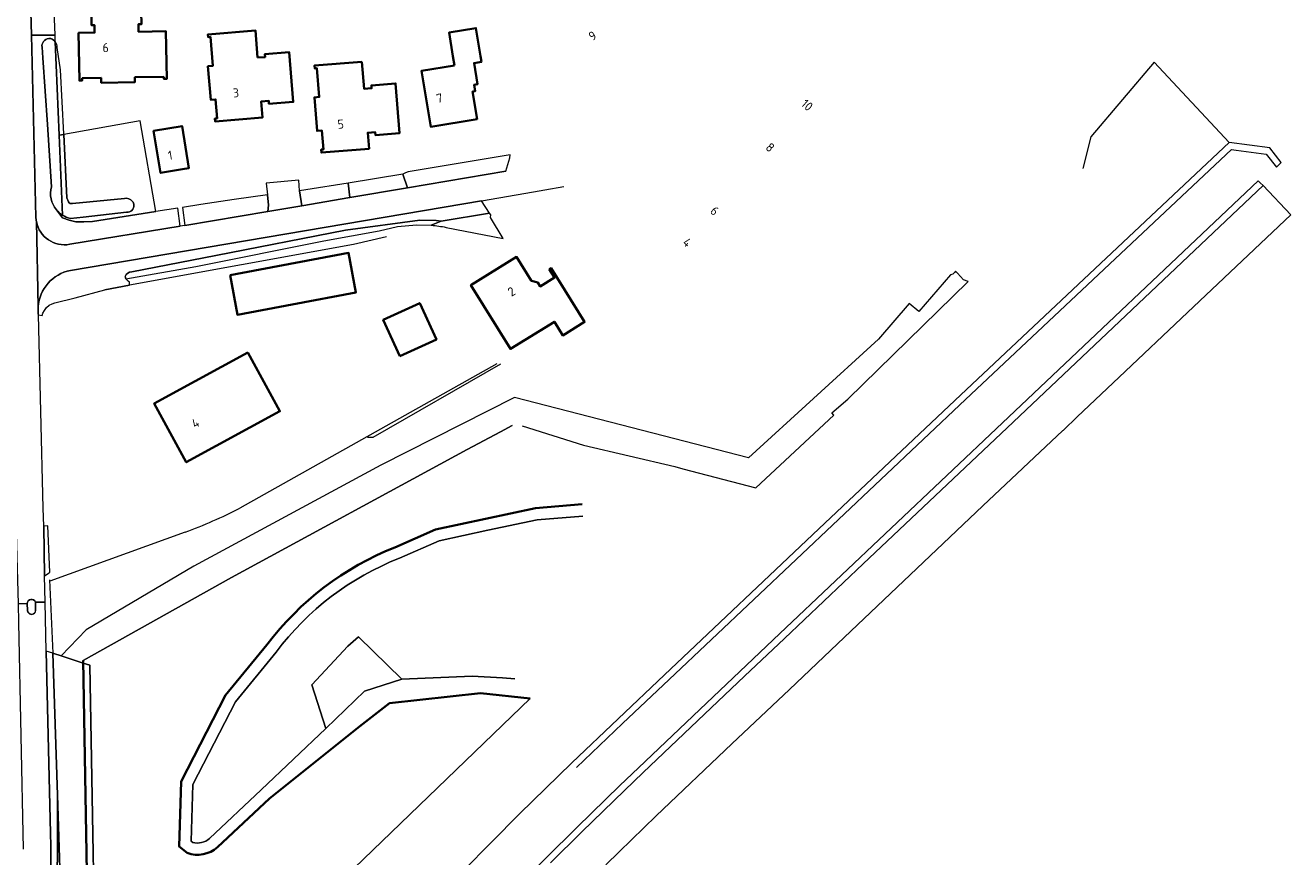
# Model space of a CAD drawing. Extents: x 150256 to 156914, y 461459 to 469481.
# Tile 698 of 731: x 155082 to 155271, y 467881 to 468005. Entities that reach past the tile are written whole.
import ezdxf
from ezdxf.enums import TextEntityAlignment as Align

# ---------------------------------------------------------------- set-up
doc = ezdxf.new("R2010")
doc.units = 0
doc.header["$LTSCALE"] = 0.75
for name, color, linetype, lineweight in [('B-RO-GK-BESCHOEIING-G', 251, 'GK-BESCHOEIING', 35), ('B-RO-GR-BEPLANTING_CULTUUR_HEESTERS-GV', 251, 'CONTINUOUS', 18), ('B-RO-GR-GROENVOORZIENING-GV', 251, 'CONTINUOUS', 18), ('B-RO-GR-HOUTOPSTAND_LOOF-GV', 251, 'CONTINUOUS', 13), ('B-RO-IE-TERREINAFSCHEIDING_KUNSTMATIG_HEKWERK-G', 251, 'IE-TERREINAFSCHEIDING-KUNSTMATIG', 18), ('B-RO-OG-BEBOUWING-GV', 6, 'CONTINUOUS', 35), ('B-RO-OG-BEBOUWING-T18', 1, 'CONTINUOUS', 18), ('B-RO-OG-TERREIN_CULTUURSCHEIDING-GV', 251, 'CONTINUOUS', 18), ('B-RO-OG-WATER_GREPPEL-GV', 251, 'CONTINUOUS', 18), ('B-RO-OG-WATER_SLOOT-GV', 251, 'CONTINUOUS', 18), ('B-RO-VH-VERHARDING_ASFALT-GV', 251, 'CONTINUOUS', 18), ('B-RO-VH-VERHARDING_BETONSTRAATSTEEN-GV', 251, 'CONTINUOUS', 18), ('B-RO-VH-VERHARDING_STRAATBAKSTEEN-GV', 251, 'CONTINUOUS', 18)]:
    doc.layers.add(name, color=color, linetype=linetype, lineweight=lineweight)
doc.styles.add('NLCS-ISO-M200-T18', font='NLCS-ISO.ttf', dxfattribs={"height": 360})
doc.linetypes.add('GK-BESCHOEIING', pattern='A,30,-5,[1,NLCS.SHX,S=1,R=0,X=0,Y=0],-5', length=40)
doc.linetypes.add('IE-TERREINAFSCHEIDING-KUNSTMATIG', pattern='A,4,[82,NLCS.SHX,S=0.75,R=90,X=0,Y=0],4,-2', length=10)

msp = doc.modelspace()

# ---------------------------------------------------------------- linework, layer by layer
at = {"layer": 'B-RO-GK-BESCHOEIING-G'}
for points in [[(155137.219, 467926.718), (155143.265, 467929.382), (155150.74, 467930.986), (155158.184, 467932.556), (155165.123, 467933.139)], [(155137.219, 467926.718), (155143.265, 467929.382), (155150.74, 467930.986), (155158.184, 467932.556), (155165.123, 467933.139)], [(155106.229, 467881.129), (155105.064, 467882.066), (155105.368, 467891.777), (155111.961, 467904.643), (155118.148, 467912.181)], [(155106.229, 467881.129), (155105.064, 467882.066), (155105.368, 467891.777), (155111.961, 467904.643), (155118.148, 467912.181)], [(155091.831, 467846.606), (155090.711, 467909.821)], [(155091.831, 467846.606), (155090.711, 467909.821)], [(155157.385, 467904.165), (155149.965, 467904.954), (155136.417, 467903.475), (155131.953, 467900.012), (155118.504, 467889.251), (155110.764, 467881.974)], [(155157.385, 467904.165), (155149.965, 467904.954), (155136.417, 467903.475), (155131.953, 467900.012), (155118.504, 467889.251), (155110.764, 467881.974)]]:
    msp.add_lwpolyline(points, dxfattribs=at)
for points in [[(155118.148, 467912.181, -0.1376455), (155137.219, 467926.718)], [(155118.148, 467912.181, -0.1376455), (155137.219, 467926.718)], [(155110.764, 467881.974, -0.2794192), (155106.229, 467881.129)], [(155110.764, 467881.974, -0.2794192), (155106.229, 467881.129)]]:
    msp.add_lwpolyline(points, format="xyb", dxfattribs=at)
at = {"layer": 'B-RO-GR-BEPLANTING_CULTUUR_HEESTERS-GV'}
msp.add_lwpolyline([(155130.271, 467981.043), (155123.93, 467980.06), (155123, 467979.94), (155123.336, 467977.687), (155130.525, 467978.936)], close=True, dxfattribs=at)
msp.add_lwpolyline([(155130.271, 467981.043), (155123.93, 467980.06), (155123, 467979.94), (155123.336, 467977.687), (155130.525, 467978.936)], close=True, dxfattribs=at)
for points in [[(155097.12, 467966.81), (155107.513, 467968.609), (155126.624, 467972.433), (155134.9, 467973.954), (155137.631, 467974.6), (155140.426, 467974.859), (155142.649, 467974.786), (155144.133, 467975.386), (155143.391, 467975.504), (155140.962, 467975.537), (155129.866, 467974.05), (155110.513, 467970.292), (155097.98, 467967.834)], [(155097.12, 467966.81), (155107.513, 467968.609), (155126.624, 467972.433), (155134.9, 467973.954), (155137.631, 467974.6), (155140.426, 467974.859), (155142.649, 467974.786), (155144.133, 467975.386), (155143.391, 467975.504), (155140.962, 467975.537), (155129.866, 467974.05), (155110.513, 467970.292), (155097.98, 467967.834)], [(155096.998, 467967.145), (155097.027, 467967.03), (155097.067, 467966.918), (155097.12, 467966.81)], [(155096.998, 467967.145), (155097.027, 467967.03), (155097.067, 467966.918), (155097.12, 467966.81)]]:
    msp.add_lwpolyline(points, dxfattribs=at)
msp.add_lwpolyline([(155097.98, 467967.834, 0.278222), (155096.998, 467967.145)], format="xyb", dxfattribs=at)
msp.add_lwpolyline([(155097.98, 467967.834, 0.278222), (155096.998, 467967.145)], format="xyb", dxfattribs=at)
at = {"layer": 'B-RO-GR-GROENVOORZIENING-GV'}
for points in [[(155151.338, 467976.606), (155144.133, 467975.386), (155142.649, 467974.786)], [(155151.338, 467976.606), (155144.133, 467975.386), (155142.649, 467974.786)], [(155144.851, 467974.468), (155153.383, 467972.822), (155151.459, 467975.924), (155151.523, 467976.32), (155151.338, 467976.606)], [(155144.851, 467974.468), (155153.383, 467972.822), (155151.459, 467975.924), (155151.523, 467976.32), (155151.338, 467976.606)]]:
    msp.add_lwpolyline(points, dxfattribs=at)
msp.add_lwpolyline([(155142.649, 467974.786, -0.0272052), (155144.851, 467974.468)], format="xyb", dxfattribs=at)
msp.add_lwpolyline([(155142.649, 467974.786, -0.0272052), (155144.851, 467974.468)], format="xyb", dxfattribs=at)
at = {"layer": 'B-RO-GR-HOUTOPSTAND_LOOF-GV'}
for points in [[(155165.269, 467931.395), (155158.439, 467930.822), (155151.104, 467929.275), (155143.807, 467927.709), (155137.894, 467925.103)], [(155165.269, 467931.395), (155158.439, 467930.822), (155151.104, 467929.275), (155143.807, 467927.709), (155137.894, 467925.103)], [(155109.584, 467883.267), (155117.3, 467890.52), (155126.912, 467899.668), (155124.834, 467906.185), (155130.208, 467911.958), (155131.785, 467913.351), (155138.278, 467907.027), (155148.72, 467907.518), (155153.25, 467907.258), (155155.092, 467907.101)], [(155109.584, 467883.267), (155117.3, 467890.52), (155126.912, 467899.668), (155124.834, 467906.185), (155130.208, 467911.958), (155131.785, 467913.351), (155138.278, 467907.027), (155148.72, 467907.518), (155153.25, 467907.258), (155155.092, 467907.101)], [(155119.524, 467911.099), (155113.433, 467903.678), (155107.105, 467891.33), (155106.841, 467882.882), (155107.079, 467882.69)], [(155119.524, 467911.099), (155113.433, 467903.678), (155107.105, 467891.33), (155106.841, 467882.882), (155107.079, 467882.69)]]:
    msp.add_lwpolyline(points, dxfattribs=at)
for points in [[(155137.894, 467925.103, 0.1380704), (155119.524, 467911.099)], [(155137.894, 467925.103, 0.1380704), (155119.524, 467911.099)], [(155107.079, 467882.69, 0.2526244), (155109.584, 467883.267)], [(155107.079, 467882.69, 0.2526244), (155109.584, 467883.267)]]:
    msp.add_lwpolyline(points, format="xyb", dxfattribs=at)
msp.add_lwpolyline([(155126.912, 467899.668), (155132.691, 467905.251), (155138.278, 467907.027), (155131.785, 467913.351), (155130.208, 467911.958), (155124.834, 467906.185)], close=True, dxfattribs=at)
msp.add_lwpolyline([(155126.912, 467899.668), (155132.691, 467905.251), (155138.278, 467907.027), (155131.785, 467913.351), (155130.208, 467911.958), (155124.834, 467906.185)], close=True, dxfattribs=at)
at = {"layer": 'B-RO-IE-TERREINAFSCHEIDING_KUNSTMATIG_HEKWERK-G'}
for points in [[(155135.98, 467973.04), (155131.07, 467971.92), (155097.653, 467965.858), (155093.99, 467965.16)], [(155135.98, 467973.04), (155131.07, 467971.92), (155097.653, 467965.858), (155093.99, 467965.16)], [(155089.53, 467963.95), (155093.99, 467965.16)], [(155089.53, 467963.95), (155093.99, 467965.16)], [(155152.41, 467954.11), (155114.11, 467932.55)], [(155152.41, 467954.11), (155114.11, 467932.55)], [(155133.14, 467943.15), (155133.98, 467943.17), (155153, 467954.1)], [(155133.14, 467943.15), (155133.98, 467943.17), (155153, 467954.1)], [(155105.95, 467928.99), (155085.75, 467921.65)], [(155105.95, 467928.99), (155085.75, 467921.65)], [(155085.736, 467921.867), (155086.23, 467910.928), (155090.827, 467909.425)], [(155085.736, 467921.867), (155086.23, 467910.928), (155090.827, 467909.425)]]:
    msp.add_lwpolyline(points, dxfattribs=at)
msp.add_lwpolyline([(155105.95, 467928.99, 0.0286725), (155114.11, 467932.55)], format="xyb", dxfattribs=at)
msp.add_lwpolyline([(155105.95, 467928.99, 0.0286725), (155114.11, 467932.55)], format="xyb", dxfattribs=at)
at = {"layer": 'B-RO-OG-BEBOUWING-GV'}
for points in [[(155102.772, 467996.947), (155102.779, 467996.618), (155103.207, 467996.626), (155103.065, 468003.729), (155098.998, 468003.649), (155098.975, 468004.761), (155099.413, 468004.771), (155099.348, 468008.39), (155091.908, 468008.26), (155091.973, 468004.649), (155092.413, 468004.658), (155092.436, 468003.526), (155090.04, 468003.481), (155090.183, 467996.375), (155090.606, 467996.385), (155090.6, 467996.724), (155093.417, 467996.766), (155093.428, 467996.048), (155098.463, 467996.142), (155098.449, 467996.861)], [(155102.772, 467996.947), (155102.779, 467996.618), (155103.207, 467996.626), (155103.065, 468003.729), (155098.998, 468003.649), (155098.975, 468004.761), (155099.413, 468004.771), (155099.348, 468008.39), (155091.908, 468008.26), (155091.973, 468004.649), (155092.413, 468004.658), (155092.436, 468003.526), (155090.04, 468003.481), (155090.183, 467996.375), (155090.606, 467996.385), (155090.6, 467996.724), (155093.417, 467996.766), (155093.428, 467996.048), (155098.463, 467996.142), (155098.449, 467996.861)], [(155146.1, 467998.62), (155141.17, 467997.8), (155142.562, 467989.466), (155149.486, 467990.623), (155148.8, 467994.729), (155149.21, 467994.796), (155149.056, 467995.744), (155149.53, 467995.821), (155149.02, 467998.97), (155150.13, 467999.15), (155149.992, 468000), (155149.31, 468004.19), (155145.33, 468003.55), (155145.884, 468000)], [(155146.1, 467998.62), (155141.17, 467997.8), (155142.562, 467989.466), (155149.486, 467990.623), (155148.8, 467994.729), (155149.21, 467994.796), (155149.056, 467995.744), (155149.53, 467995.821), (155149.02, 467998.97), (155150.13, 467999.15), (155149.992, 468000), (155149.31, 468004.19), (155145.33, 468003.55), (155145.884, 468000)], [(155116.756, 467999.787), (155116.419, 468003.849), (155109.338, 468003.265), (155109.372, 468002.847), (155109.702, 468002.875), (155110.056, 467998.567), (155109.342, 467998.51), (155109.754, 467993.495), (155110.471, 467993.554), (155110.701, 467990.72), (155110.372, 467990.693), (155110.407, 467990.268), (155117.492, 467990.863), (155117.291, 467993.252), (155118.406, 467993.346), (155118.443, 467992.898), (155122.057, 467993.196), (155121.445, 468000.614), (155117.838, 468000.317), (155117.874, 467999.879)], [(155116.756, 467999.787), (155116.419, 468003.849), (155109.338, 468003.265), (155109.372, 468002.847), (155109.702, 468002.875), (155110.056, 467998.567), (155109.342, 467998.51), (155109.754, 467993.495), (155110.471, 467993.554), (155110.701, 467990.72), (155110.372, 467990.693), (155110.407, 467990.268), (155117.492, 467990.863), (155117.291, 467993.252), (155118.406, 467993.346), (155118.443, 467992.898), (155122.057, 467993.196), (155121.445, 468000.614), (155117.838, 468000.317), (155117.874, 467999.879)], [(155132.315, 467999.182), (155125.224, 467998.614), (155125.262, 467998.19), (155125.59, 467998.219), (155125.935, 467993.921), (155125.218, 467993.864), (155125.624, 467988.848), (155126.341, 467988.906), (155126.567, 467986.087), (155126.238, 467986.06), (155126.272, 467985.632), (155133.363, 467986.189), (155133.176, 467988.579), (155134.282, 467988.666), (155134.317, 467988.229), (155137.923, 467988.521), (155137.326, 467995.932), (155133.721, 467995.643), (155133.755, 467995.216), (155132.64, 467995.128)], [(155132.315, 467999.182), (155125.224, 467998.614), (155125.262, 467998.19), (155125.59, 467998.219), (155125.935, 467993.921), (155125.218, 467993.864), (155125.624, 467988.848), (155126.341, 467988.906), (155126.567, 467986.087), (155126.238, 467986.06), (155126.272, 467985.632), (155133.363, 467986.189), (155133.176, 467988.579), (155134.282, 467988.666), (155134.317, 467988.229), (155137.923, 467988.521), (155137.326, 467995.932), (155133.721, 467995.643), (155133.755, 467995.216), (155132.64, 467995.128)], [(155103.448, 467982.795), (155105.537, 467983.146), (155106.51, 467983.31), (155105.48, 467989.58), (155101.24, 467988.85), (155102.29, 467982.6)], [(155103.448, 467982.795), (155105.537, 467983.146), (155106.51, 467983.31), (155105.48, 467989.58), (155101.24, 467988.85), (155102.29, 467982.6)], [(155112.634, 467967.327), (155113.742, 467961.431), (155121.922, 467962.968), (155131.412, 467964.752), (155130.304, 467970.647)], [(155112.634, 467967.327), (155113.742, 467961.431), (155121.922, 467962.968), (155131.412, 467964.752), (155130.304, 467970.647)], [(155160.244, 467968.229), (155161.025, 467966.97), (155158.899, 467965.653), (155158.551, 467966.215), (155157.603, 467966.468), (155157.55, 467966.553), (155155.375, 467970.063), (155148.549, 467965.833), (155154.447, 467956.323), (155161, 467960.388), (155162.263, 467958.353), (155165.498, 467960.359), (155160.516, 467968.398)], [(155160.244, 467968.229), (155161.025, 467966.97), (155158.899, 467965.653), (155158.551, 467966.215), (155157.603, 467966.468), (155157.55, 467966.553), (155155.375, 467970.063), (155148.549, 467965.833), (155154.447, 467956.323), (155161, 467960.388), (155162.263, 467958.353), (155165.498, 467960.359), (155160.516, 467968.398)], [(155137.971, 467955.26), (155143.407, 467957.755), (155140.926, 467963.155), (155135.492, 467960.66)], [(155137.971, 467955.26), (155143.407, 467957.755), (155140.926, 467963.155), (155135.492, 467960.66)], [(155115.3, 467955.77), (155107.443, 467951.507), (155101.33, 467948.19), (155106.11, 467939.42), (155120.07, 467947.02)], [(155115.3, 467955.77), (155107.443, 467951.507), (155101.33, 467948.19), (155106.11, 467939.42), (155120.07, 467947.02)]]:
    msp.add_lwpolyline(points, close=True, dxfattribs=at)
at = {"layer": 'B-RO-OG-TERREIN_CULTUURSCHEIDING-GV'}
for points in [[(155086.584, 468002.148), (155086.543, 468003.156), (155083.041, 468003.128), (155083.68, 467976.005)], [(155086.584, 468002.148), (155086.543, 468003.156), (155083.041, 468003.128), (155083.68, 467976.005)], [(155085.997, 467980.515), (155085.42, 467989.812), (155084.701, 467999.784), (155084.601, 468001.349)], [(155085.997, 467980.515), (155085.42, 467989.812), (155084.701, 467999.784), (155084.601, 468001.349)], [(155101.551, 467976.809), (155099.213, 467990.348), (155087.857, 467988.323), (155088.307, 467978.849), (155088.542, 467978.26)], [(155101.551, 467976.809), (155099.213, 467990.348), (155087.857, 467988.323), (155088.307, 467978.849), (155088.542, 467978.26)], [(155160.409, 467879.637), (155165.112, 467884.263), (155171.479, 467890.445), (155174.249, 467893.105), (155183.371, 467901.804), (155189.341, 467907.477), (155195.321, 467913.14), (155207.07, 467924.263), (155228.5, 467944.55), (155266.682, 467980.699), (155266.237, 467981.124), (155265.952, 467981.396), (155227.812, 467945.276), (155194.633, 467913.866), (155188.653, 467908.202), (155182.682, 467902.528), (155173.558, 467893.827), (155170.784, 467891.164), (155164.413, 467884.978), (155159.705, 467880.347)], [(155160.409, 467879.637), (155165.112, 467884.263), (155171.479, 467890.445), (155174.249, 467893.105), (155183.371, 467901.804), (155189.341, 467907.477), (155195.321, 467913.14), (155207.07, 467924.263), (155228.5, 467944.55), (155266.682, 467980.699), (155266.237, 467981.124), (155265.952, 467981.396), (155227.812, 467945.276), (155194.633, 467913.866), (155188.653, 467908.202), (155182.682, 467902.528), (155173.558, 467893.827), (155170.784, 467891.164), (155164.413, 467884.978), (155159.705, 467880.347)], [(155151.338, 467976.606), (155150.157, 467978.434), (155150.127, 467978.429), (155088.829, 467968.053)], [(155151.338, 467976.606), (155150.157, 467978.434), (155150.127, 467978.429), (155088.829, 467968.053)], [(155089.16, 467978.042), (155096.878, 467978.792)], [(155089.16, 467978.042), (155096.878, 467978.792)], [(155086.746, 467977.086), (155087.669, 467975.88), (155088.642, 467975.523), (155089.648, 467975.27), (155090.84, 467975.275), (155092.151, 467975.339), (155101.551, 467976.809)], [(155101.551, 467976.809), (155092.151, 467975.339), (155090.84, 467975.275), (155089.648, 467975.27), (155088.642, 467975.523), (155087.669, 467975.88), (155086.746, 467977.086)], [(155086.746, 467977.086), (155087.669, 467975.88), (155088.642, 467975.523), (155089.648, 467975.27), (155090.84, 467975.275), (155092.151, 467975.339), (155101.551, 467976.809)], [(155101.551, 467976.809), (155092.151, 467975.339), (155090.84, 467975.275), (155089.648, 467975.27), (155088.642, 467975.523), (155087.669, 467975.88), (155086.746, 467977.086)], [(155088.75, 467971.935), (155105.225, 467974.635), (155104.876, 467977.329), (155101.551, 467976.809)], [(155088.75, 467971.935), (155105.225, 467974.635), (155104.876, 467977.329), (155101.551, 467976.809)], [(155097.214, 467976.726), (155090.732, 467975.968), (155088.829, 467975.785)], [(155097.214, 467976.726), (155090.732, 467975.968), (155088.829, 467975.785)], [(155097.98, 467967.834), (155110.513, 467970.292), (155129.866, 467974.05), (155140.962, 467975.537), (155143.391, 467975.504), (155144.133, 467975.386), (155151.338, 467976.606)], [(155097.98, 467967.834), (155110.513, 467970.292), (155129.866, 467974.05), (155140.962, 467975.537), (155143.391, 467975.504), (155144.133, 467975.386), (155151.338, 467976.606)], [(155084.027, 467962.595), (155084.05, 467961.524), (155084.062, 467961.421), (155084.63, 467961.332), (155084.724, 467961.653), (155084.96, 467962.08), (155085.274, 467962.514), (155085.681, 467962.839), (155086.089, 467963.062), (155086.5, 467963.19), (155089.53, 467963.95), (155093.99, 467965.16), (155097.653, 467965.858), (155097.662, 467966.295), (155097.449, 467966.425), (155097.229, 467966.641), (155097.12, 467966.81), (155097.067, 467966.918), (155097.027, 467967.03), (155096.998, 467967.145)], [(155084.027, 467962.595), (155084.05, 467961.524), (155084.062, 467961.421), (155084.63, 467961.332), (155084.724, 467961.653), (155084.96, 467962.08), (155085.274, 467962.514), (155085.681, 467962.839), (155086.089, 467963.062), (155086.5, 467963.19), (155089.53, 467963.95), (155093.99, 467965.16), (155097.653, 467965.858), (155097.662, 467966.295), (155097.449, 467966.425), (155097.229, 467966.641), (155097.12, 467966.81), (155097.067, 467966.918), (155097.027, 467967.03), (155096.998, 467967.145)], [(155043.094, 467796.107), (155079.301, 467838.589), (155081.048, 467840.738), (155082.458, 467842.867), (155083.381, 467844.572), (155084.328, 467846.458), (155085.174, 467848.795), (155085.811, 467850.971), (155086.294, 467853.207), (155086.52, 467855.595), (155086.845, 467869.813), (155086.901, 467889.734), (155086.23, 467910.928)], [(155043.094, 467796.107), (155079.301, 467838.589), (155081.048, 467840.738), (155082.458, 467842.867), (155083.381, 467844.572), (155084.328, 467846.458), (155085.174, 467848.795), (155085.811, 467850.971), (155086.294, 467853.207), (155086.52, 467855.595), (155086.845, 467869.813), (155086.901, 467889.734), (155086.23, 467910.928)], [(155086.23, 467910.928), (155085.238, 467911.252), (155085.885, 467884.002)], [(155086.23, 467910.928), (155085.238, 467911.252), (155085.885, 467884.002)], [(155077.318, 467789.804), (155083.196, 467796.594), (155087.436, 467801.489), (155106.252, 467823.196), (155107.418, 467824.533), (155111.059, 467828.663), (155116.39, 467834.653), (155121.548, 467840.404), (155126.743, 467846.153), (155132.361, 467852.218), (155138.015, 467858.219), (155142.948, 467863.368), (155148.739, 467869.318), (155154.286, 467874.937), (155159.705, 467880.347), (155164.413, 467884.978), (155170.784, 467891.164), (155173.558, 467893.827), (155182.682, 467902.528), (155188.653, 467908.202)], [(155077.318, 467789.804), (155083.196, 467796.594), (155087.436, 467801.489), (155106.252, 467823.196), (155107.418, 467824.533), (155111.059, 467828.663), (155116.39, 467834.653), (155121.548, 467840.404), (155126.743, 467846.153), (155132.361, 467852.218), (155138.015, 467858.219), (155142.948, 467863.368), (155148.739, 467869.318), (155154.286, 467874.937), (155159.705, 467880.347), (155164.413, 467884.978), (155170.784, 467891.164), (155173.558, 467893.827), (155182.682, 467902.528), (155188.653, 467908.202)], [(155072.952, 467827.177), (155084.548, 467839.936), (155085.617, 467841.329), (155086.569, 467842.846), (155087.193, 467844.224), (155087.712, 467845.87), (155088.043, 467847.317), (155088.186, 467849.164), (155086.901, 467889.734), (155086.845, 467869.813), (155086.52, 467855.595), (155086.294, 467853.207), (155085.811, 467850.971), (155085.174, 467848.795), (155084.328, 467846.458), (155083.381, 467844.572), (155082.458, 467842.867), (155081.048, 467840.738)], [(155072.952, 467827.177), (155084.548, 467839.936), (155085.617, 467841.329), (155086.569, 467842.846), (155087.193, 467844.224), (155087.712, 467845.87), (155088.043, 467847.317), (155088.186, 467849.164), (155086.901, 467889.734), (155086.845, 467869.813), (155086.52, 467855.595), (155086.294, 467853.207), (155085.811, 467850.971), (155085.174, 467848.795), (155084.328, 467846.458), (155083.381, 467844.572), (155082.458, 467842.867), (155081.048, 467840.738)]]:
    msp.add_lwpolyline(points, dxfattribs=at)
for points in [[(155084.601, 468001.349, -0.4192806), (155085.608, 468002.636)], [(155084.601, 468001.349, -0.4192806), (155085.608, 468002.636)], [(155085.608, 468002.636, -0.0680147), (155085.902, 468002.632)], [(155085.608, 468002.636, -0.0680147), (155085.902, 468002.632)], [(155085.902, 468002.632, -0.1559611), (155086.584, 468002.148)], [(155085.902, 468002.632, -0.1559611), (155086.584, 468002.148)], [(155086.746, 467977.086, -0.2417566), (155085.997, 467980.515)], [(155086.746, 467977.086, -0.2417566), (155085.997, 467980.515)], [(155088.542, 467978.26, 0.349416), (155089.16, 467978.042)], [(155088.542, 467978.26, 0.349416), (155089.16, 467978.042)], [(155096.878, 467978.792, -0.2660087), (155098.078, 467978.343)], [(155096.878, 467978.792, -0.2660087), (155098.078, 467978.343)], [(155098.31, 467977.785, -0.4737777), (155097.214, 467976.726)], [(155098.31, 467977.785, -0.4737777), (155097.214, 467976.726)], [(155098.078, 467978.343, -0.1573328), (155098.31, 467977.785)], [(155098.078, 467978.343, -0.1573328), (155098.31, 467977.785)], [(155083.68, 467976.005, 0.039664), (155083.755, 467975.327)], [(155083.68, 467976.005, 0.039664), (155083.755, 467975.327)], [(155087.652, 467976.283, -0.0789537), (155086.746, 467977.086)], [(155087.652, 467976.283, -0.0789537), (155086.746, 467977.086)], [(155088.829, 467975.785, -0.0799025), (155087.652, 467976.283)], [(155088.829, 467975.785, -0.0799025), (155087.652, 467976.283)], [(155083.755, 467975.327, 0.4131556), (155088.75, 467971.935)], [(155083.755, 467975.327, 0.4131556), (155088.75, 467971.935)], [(155088.829, 467968.053, 0.3388023), (155084.027, 467962.595)], [(155088.829, 467968.053, 0.3388023), (155084.027, 467962.595)], [(155096.998, 467967.145, -0.278222), (155097.98, 467967.834)], [(155096.998, 467967.145, -0.278222), (155097.98, 467967.834)], [(155085.885, 467884.002, -0.0100185), (155085.521, 467855.654)], [(155085.885, 467884.002, -0.0100185), (155085.521, 467855.654)]]:
    msp.add_lwpolyline(points, format="xyb", dxfattribs=at)
for points in [[(155139.118, 467980.366), (155153.746, 467982.864), (155154.367, 467984.817), (155154.396, 467985.286), (155139.183, 467982.774), (155139.061, 467982.706), (155138.936, 467982.642), (155138.81, 467982.58), (155138.428, 467982.406)], [(155139.118, 467980.366), (155153.746, 467982.864), (155154.367, 467984.817), (155154.396, 467985.286), (155139.183, 467982.774), (155139.061, 467982.706), (155138.936, 467982.642), (155138.81, 467982.58), (155138.428, 467982.406)], [(155118.298, 467976.817), (155118.356, 467977.755), (155118.217, 467979.299), (155113.232, 467978.635), (155108.307, 467977.865), (155105.571, 467977.438), (155105.921, 467974.757)], [(155118.298, 467976.817), (155118.356, 467977.755), (155118.217, 467979.299), (155113.232, 467978.635), (155108.307, 467977.865), (155105.571, 467977.438), (155105.921, 467974.757)]]:
    msp.add_lwpolyline(points, close=True, dxfattribs=at)
at = {"layer": 'B-RO-OG-WATER_GREPPEL-GV'}
for points in [[(155085.608, 468002.636, 0.4192806), (155084.601, 468001.349)], [(155085.608, 468002.636, 0.4192806), (155084.601, 468001.349)], [(155085.902, 468002.632, 0.0680147), (155085.608, 468002.636)], [(155085.902, 468002.632, 0.0680147), (155085.608, 468002.636)], [(155086.584, 468002.148, 0.1559611), (155085.902, 468002.632)], [(155086.584, 468002.148, 0.1559611), (155085.902, 468002.632)], [(155086.86, 468001.316, 0.1637794), (155086.584, 468002.148)], [(155086.86, 468001.316, 0.1637794), (155086.584, 468002.148)], [(155085.997, 467980.515, 0.2417566), (155086.746, 467977.086)], [(155085.997, 467980.515, 0.2417566), (155086.746, 467977.086)], [(155089.16, 467978.042, -0.349416), (155088.542, 467978.26)], [(155089.16, 467978.042, -0.349416), (155088.542, 467978.26)], [(155098.078, 467978.343, 0.2660087), (155096.878, 467978.792)], [(155098.078, 467978.343, 0.2660087), (155096.878, 467978.792)], [(155097.214, 467976.726, 0.4737777), (155098.31, 467977.785)], [(155097.214, 467976.726, 0.4737777), (155098.31, 467977.785)], [(155098.31, 467977.785, 0.1573328), (155098.078, 467978.343)], [(155098.31, 467977.785, 0.1573328), (155098.078, 467978.343)], [(155086.746, 467977.086, 0.0789537), (155087.652, 467976.283)], [(155086.746, 467977.086, 0.0789537), (155087.652, 467976.283)], [(155087.652, 467976.283, 0.0799025), (155088.829, 467975.785)], [(155087.652, 467976.283, 0.0799025), (155088.829, 467975.785)]]:
    msp.add_lwpolyline(points, format="xyb", dxfattribs=at)
for points in [[(155087.652, 467976.283), (155087.16, 467988.199), (155086.584, 468002.148)], [(155086.584, 468002.148), (155087.16, 467988.199), (155087.857, 467988.323), (155087.852, 467988.424), (155087.353, 467997.959), (155086.86, 468001.316)], [(155087.652, 467976.283), (155087.16, 467988.199), (155086.584, 468002.148)], [(155086.584, 468002.148), (155087.16, 467988.199), (155087.857, 467988.323), (155087.852, 467988.424), (155087.353, 467997.959), (155086.86, 468001.316)], [(155084.601, 468001.349), (155084.701, 467999.784), (155085.42, 467989.812), (155085.997, 467980.515)], [(155084.601, 468001.349), (155084.701, 467999.784), (155085.42, 467989.812), (155085.997, 467980.515)], [(155088.542, 467978.26), (155088.307, 467978.849), (155087.857, 467988.323), (155087.16, 467988.199), (155087.652, 467976.283)], [(155088.542, 467978.26), (155088.307, 467978.849), (155087.857, 467988.323), (155087.16, 467988.199), (155087.652, 467976.283)], [(155096.878, 467978.792), (155089.16, 467978.042)], [(155096.878, 467978.792), (155089.16, 467978.042)], [(155088.829, 467975.785), (155090.732, 467975.968), (155097.214, 467976.726)], [(155088.829, 467975.785), (155090.732, 467975.968), (155097.214, 467976.726)]]:
    msp.add_lwpolyline(points, dxfattribs=at)
at = {"layer": 'B-RO-OG-WATER_SLOOT-GV'}
for points in [[(154988.869, 467700.779), (155018.221, 467732.47), (155032.948, 467749.281), (155070.664, 467792.891), (155097.674, 467824.055), (155119.991, 467849.435), (155136.424, 467867.156), (155143.217, 467874.243), (155155.819, 467886.962), (155163.619, 467894.585), (155177.409, 467907.709), (155200.423, 467929.466), (155221.629, 467949.491), (155261.613, 467987.127), (155250.433, 467999.127), (155241.014, 467987.967), (155239.807, 467983.24)], [(154988.869, 467700.779), (155018.221, 467732.47), (155032.948, 467749.281), (155070.664, 467792.891), (155097.674, 467824.055), (155119.991, 467849.435), (155136.424, 467867.156), (155143.217, 467874.243), (155155.819, 467886.962), (155163.619, 467894.585), (155177.409, 467907.709), (155200.423, 467929.466), (155221.629, 467949.491), (155261.613, 467987.127), (155250.433, 467999.127), (155241.014, 467987.967), (155239.807, 467983.24)], [(155164.315, 467893.867), (155171.177, 467900.455), (155178.096, 467906.982), (155222.316, 467948.764), (155261.952, 467986.073), (155262.686, 467985.976), (155267.137, 467985.385), (155268.667, 467983.43), (155269.396, 467984.122), (155267.674, 467986.322), (155261.613, 467987.127), (155221.629, 467949.491), (155200.423, 467929.466), (155177.409, 467907.709), (155163.619, 467894.585), (155155.819, 467886.962), (155143.217, 467874.243), (155136.424, 467867.156), (155119.991, 467849.435), (155097.674, 467824.055), (155070.664, 467792.891), (155032.948, 467749.281), (155018.221, 467732.47), (154988.869, 467700.779)], [(155164.315, 467893.867), (155171.177, 467900.455), (155178.096, 467906.982), (155222.316, 467948.764), (155261.952, 467986.073), (155262.686, 467985.976), (155267.137, 467985.385), (155268.667, 467983.43), (155269.396, 467984.122), (155267.674, 467986.322), (155261.613, 467987.127), (155221.629, 467949.491), (155200.423, 467929.466), (155177.409, 467907.709), (155163.619, 467894.585), (155155.819, 467886.962), (155143.217, 467874.243), (155136.424, 467867.156), (155119.991, 467849.435), (155097.674, 467824.055), (155070.664, 467792.891), (155032.948, 467749.281), (155018.221, 467732.47), (154988.869, 467700.779)], [(155156.194, 467944.838), (155165.329, 467941.976), (155178.959, 467938.773), (155180.176, 467938.451), (155191.055, 467935.591), (155202.663, 467946.465), (155202.378, 467946.8), (155204.76, 467948.83), (155222.72, 467966.4), (155221.99, 467966.64), (155221.13, 467967.61), (155220.828, 467967.919), (155220.653, 467967.738), (155220.423, 467967.5), (155220.05, 467967.402), (155215.347, 467961.916), (155213.925, 467963.096), (155209.36, 467957.803), (155189.945, 467940.081), (155155.049, 467949.091), (155135.122, 467938.979), (155107.216, 467923.899), (155091.191, 467914.405), (155087.433, 467910.535), (155090.717, 467909.461), (155090.711, 467909.821), (155112.86, 467922.203), (155148.004, 467941.328), (155152.973, 467943.98), (155154.705, 467944.911)], [(155156.194, 467944.838), (155165.329, 467941.976), (155178.959, 467938.773), (155180.176, 467938.451), (155191.055, 467935.591), (155202.663, 467946.465), (155202.378, 467946.8), (155204.76, 467948.83), (155222.72, 467966.4), (155221.99, 467966.64), (155221.13, 467967.61), (155220.828, 467967.919), (155220.653, 467967.738), (155220.423, 467967.5), (155220.05, 467967.402), (155215.347, 467961.916), (155213.925, 467963.096), (155209.36, 467957.803), (155189.945, 467940.081), (155155.049, 467949.091), (155135.122, 467938.979), (155107.216, 467923.899), (155091.191, 467914.405), (155087.433, 467910.535), (155090.717, 467909.461), (155090.711, 467909.821), (155112.86, 467922.203), (155148.004, 467941.328), (155152.973, 467943.98), (155154.705, 467944.911)], [(155154.705, 467944.911), (155152.973, 467943.98), (155148.004, 467941.328), (155112.86, 467922.203), (155090.711, 467909.821), (155090.717, 467909.461), (155091.723, 467909.132), (155092.769, 467850.244), (155092.833, 467846.519), (155092.359, 467844.073), (155091.867, 467842.485), (155091.07, 467840.759), (155089.764, 467838.887), (155157.385, 467904.165), (155149.965, 467904.954), (155136.417, 467903.475), (155131.953, 467900.012), (155118.504, 467889.251), (155110.764, 467881.974)], [(155154.705, 467944.911), (155152.973, 467943.98), (155148.004, 467941.328), (155112.86, 467922.203), (155090.711, 467909.821), (155090.717, 467909.461), (155091.723, 467909.132), (155092.769, 467850.244), (155092.833, 467846.519), (155092.359, 467844.073), (155091.867, 467842.485), (155091.07, 467840.759), (155089.764, 467838.887), (155157.385, 467904.165), (155149.965, 467904.954), (155136.417, 467903.475), (155131.953, 467900.012), (155118.504, 467889.251), (155110.764, 467881.974)], [(155165.123, 467933.139), (155158.184, 467932.556), (155150.74, 467930.986), (155143.265, 467929.382), (155137.219, 467926.718)], [(155137.219, 467926.718), (155143.265, 467929.382), (155150.74, 467930.986), (155158.184, 467932.556), (155165.123, 467933.139)], [(155165.123, 467933.139), (155158.184, 467932.556), (155150.74, 467930.986), (155143.265, 467929.382), (155137.219, 467926.718)], [(155137.219, 467926.718), (155143.265, 467929.382), (155150.74, 467930.986), (155158.184, 467932.556), (155165.123, 467933.139)], [(155137.894, 467925.103), (155143.807, 467927.709), (155151.104, 467929.275), (155158.439, 467930.822), (155165.269, 467931.395)], [(155137.894, 467925.103), (155143.807, 467927.709), (155151.104, 467929.275), (155158.439, 467930.822), (155165.269, 467931.395)], [(155118.148, 467912.181), (155111.961, 467904.643), (155105.368, 467891.777), (155105.064, 467882.066), (155106.229, 467881.129)], [(155106.229, 467881.129), (155105.064, 467882.066), (155105.368, 467891.777), (155111.961, 467904.643), (155118.148, 467912.181)], [(155118.148, 467912.181), (155111.961, 467904.643), (155105.368, 467891.777), (155105.064, 467882.066), (155106.229, 467881.129)], [(155106.229, 467881.129), (155105.064, 467882.066), (155105.368, 467891.777), (155111.961, 467904.643), (155118.148, 467912.181)], [(155091.831, 467846.606), (155090.717, 467909.461), (155087.433, 467910.535), (155086.23, 467910.928), (155086.901, 467889.734), (155088.186, 467849.164), (155088.043, 467847.317), (155087.712, 467845.87), (155087.193, 467844.224), (155086.569, 467842.846), (155085.617, 467841.329), (155084.548, 467839.936), (155072.952, 467827.177)], [(155091.831, 467846.606), (155090.717, 467909.461), (155087.433, 467910.535), (155086.23, 467910.928), (155086.901, 467889.734), (155088.186, 467849.164), (155088.043, 467847.317), (155087.712, 467845.87), (155087.193, 467844.224), (155086.569, 467842.846), (155085.617, 467841.329), (155084.548, 467839.936), (155072.952, 467827.177)], [(155107.079, 467882.69), (155106.841, 467882.882), (155107.105, 467891.33), (155113.433, 467903.678), (155119.524, 467911.099)], [(155107.079, 467882.69), (155106.841, 467882.882), (155107.105, 467891.33), (155113.433, 467903.678), (155119.524, 467911.099)], [(154994.925, 467729.921), (154996.006, 467730.768), (154997.329, 467731.551), (154998.504, 467732.075), (155001.111, 467732.596), (155003.062, 467732.898), (155004.957, 467733.726), (155006.418, 467734.684), (155008.014, 467736.415), (155018.901, 467751.263), (155028.944, 467763.351), (155039.748, 467776.998), (155049.972, 467790.199), (155059.732, 467803.423), (155072.652, 467819.569), (155089.764, 467838.887), (155091.07, 467840.759), (155091.867, 467842.485), (155092.359, 467844.073), (155092.833, 467846.519), (155092.769, 467850.244), (155091.723, 467909.132), (155090.717, 467909.461), (155091.831, 467846.606)], [(154994.925, 467729.921), (154996.006, 467730.768), (154997.329, 467731.551), (154998.504, 467732.075), (155001.111, 467732.596), (155003.062, 467732.898), (155004.957, 467733.726), (155006.418, 467734.684), (155008.014, 467736.415), (155018.901, 467751.263), (155028.944, 467763.351), (155039.748, 467776.998), (155049.972, 467790.199), (155059.732, 467803.423), (155072.652, 467819.569), (155089.764, 467838.887), (155091.07, 467840.759), (155091.867, 467842.485), (155092.359, 467844.073), (155092.833, 467846.519), (155092.769, 467850.244), (155091.723, 467909.132), (155090.717, 467909.461), (155091.831, 467846.606)], [(155138.278, 467907.027), (155132.691, 467905.251), (155126.912, 467899.668), (155117.3, 467890.52), (155109.584, 467883.267)], [(155138.278, 467907.027), (155132.691, 467905.251), (155126.912, 467899.668), (155117.3, 467890.52), (155109.584, 467883.267)], [(155155.092, 467907.101), (155153.25, 467907.258), (155148.72, 467907.518), (155138.278, 467907.027)], [(155155.092, 467907.101), (155153.25, 467907.258), (155148.72, 467907.518), (155138.278, 467907.027)], [(155157.385, 467904.165), (155089.764, 467838.887), (155072.652, 467819.569), (155059.732, 467803.423), (155049.972, 467790.199), (155039.748, 467776.998), (155028.944, 467763.351), (155018.901, 467751.263), (155008.014, 467736.415), (155006.418, 467734.684), (155004.957, 467733.726), (155003.062, 467732.898), (155001.111, 467732.596), (154998.504, 467732.075), (154997.329, 467731.551), (154996.006, 467730.768), (154994.925, 467729.921)], [(155157.385, 467904.165), (155089.764, 467838.887), (155072.652, 467819.569), (155059.732, 467803.423), (155049.972, 467790.199), (155039.748, 467776.998), (155028.944, 467763.351), (155018.901, 467751.263), (155008.014, 467736.415), (155006.418, 467734.684), (155004.957, 467733.726), (155003.062, 467732.898), (155001.111, 467732.596), (154998.504, 467732.075), (154997.329, 467731.551), (154996.006, 467730.768), (154994.925, 467729.921)], [(155110.764, 467881.974), (155118.504, 467889.251), (155131.953, 467900.012), (155136.417, 467903.475), (155149.965, 467904.954), (155157.385, 467904.165)], [(155110.764, 467881.974), (155118.504, 467889.251), (155131.953, 467900.012), (155136.417, 467903.475), (155149.965, 467904.954), (155157.385, 467904.165)]]:
    msp.add_lwpolyline(points, dxfattribs=at)
for points in [[(155137.219, 467926.718, 0.1376455), (155118.148, 467912.181)], [(155118.148, 467912.181, -0.1376455), (155137.219, 467926.718)], [(155137.219, 467926.718, 0.1376455), (155118.148, 467912.181)], [(155118.148, 467912.181, -0.1376455), (155137.219, 467926.718)], [(155119.524, 467911.099, -0.1380704), (155137.894, 467925.103)], [(155119.524, 467911.099, -0.1380704), (155137.894, 467925.103)], [(155109.584, 467883.267, -0.2526244), (155107.079, 467882.69)], [(155109.584, 467883.267, -0.2526244), (155107.079, 467882.69)], [(155106.229, 467881.129, 0.2794192), (155110.764, 467881.974)], [(155110.764, 467881.974, -0.2794192), (155106.229, 467881.129)], [(155106.229, 467881.129, 0.2794192), (155110.764, 467881.974)], [(155110.764, 467881.974, -0.2794192), (155106.229, 467881.129)]]:
    msp.add_lwpolyline(points, format="xyb", dxfattribs=at)
at = {"layer": 'B-RO-VH-VERHARDING_ASFALT-GV'}
msp.add_lwpolyline([(155168.701, 467879.364), (155170.657, 467881.288), (155176.198, 467886.662), (155187.454, 467897.396), (155196.04, 467905.533), (155203.22, 467912.337), (155211.125, 467919.828), (155224.918, 467932.899), (155236.848, 467944.171), (155236.906, 467944.229), (155238.984, 467946.199), (155245.23, 467952.122), (155255.432, 467961.781), (155270.803, 467976.345), (155266.682, 467980.699), (155228.5, 467944.55), (155207.07, 467924.263), (155195.321, 467913.14), (155189.341, 467907.477), (155183.371, 467901.804), (155174.249, 467893.105), (155171.479, 467890.445), (155165.112, 467884.263), (155160.409, 467879.637)], dxfattribs=at)
msp.add_lwpolyline([(155168.701, 467879.364), (155170.657, 467881.288), (155176.198, 467886.662), (155187.454, 467897.396), (155196.04, 467905.533), (155203.22, 467912.337), (155211.125, 467919.828), (155224.918, 467932.899), (155236.848, 467944.171), (155236.906, 467944.229), (155238.984, 467946.199), (155245.23, 467952.122), (155255.432, 467961.781), (155270.803, 467976.345), (155266.682, 467980.699), (155228.5, 467944.55), (155207.07, 467924.263), (155195.321, 467913.14), (155189.341, 467907.477), (155183.371, 467901.804), (155174.249, 467893.105), (155171.479, 467890.445), (155165.112, 467884.263), (155160.409, 467879.637)], dxfattribs=at)
at = {"layer": 'B-RO-VH-VERHARDING_BETONSTRAATSTEEN-GV'}
for points in [[(155083.68, 467976.005), (155083.041, 468003.128), (155082.844, 468010.201), (155082.468, 468022.186), (155082.383, 468024.505), (155082.244, 468026.821), (155081.786, 468035.105), (155080.481, 468058.711), (155079.708, 468073.851), (155077.737, 468073.751), (155077.705, 468073.749), (155075.627, 468073.651), (155076.093, 468063.881), (155076.188, 468062.17)], [(155083.68, 467976.005), (155083.041, 468003.128), (155082.844, 468010.201), (155082.468, 468022.186), (155082.383, 468024.505), (155082.244, 468026.821), (155081.786, 468035.105), (155080.481, 468058.711), (155079.708, 468073.851), (155077.737, 468073.751), (155077.705, 468073.749), (155075.627, 468073.651), (155076.093, 468063.881), (155076.188, 468062.17)], [(155076.188, 468062.17), (155077.562, 468034.842), (155078.238, 468021.396), (155078.356, 468018.441), (155078.688, 468005.287), (155078.792, 468001.148), (155078.827, 467999.77), (155078.905, 467998.078), (155079.639, 467968.056), (155079.95, 467956.81), (155080.63, 467932.379), (155081.021, 467918.308), (155082.398, 467918.346)], [(155076.188, 468062.17), (155077.562, 468034.842), (155078.238, 468021.396), (155078.356, 468018.441), (155078.688, 468005.287), (155078.792, 468001.148), (155078.827, 467999.77), (155078.905, 467998.078), (155079.639, 467968.056), (155079.95, 467956.81), (155080.63, 467932.379), (155081.021, 467918.308), (155082.398, 467918.346)], [(155153.746, 467982.864), (155139.118, 467980.366), (155130.525, 467978.936), (155123.336, 467977.687), (155118.298, 467976.817), (155105.921, 467974.757), (155105.225, 467974.635), (155088.75, 467971.935)], [(155153.746, 467982.864), (155139.118, 467980.366), (155130.525, 467978.936), (155123.336, 467977.687), (155118.298, 467976.817), (155105.921, 467974.757), (155105.225, 467974.635), (155088.75, 467971.935)], [(155088.829, 467968.053), (155150.127, 467978.429), (155150.157, 467978.434), (155157.912, 467979.779), (155159.592, 467980.081), (155162.418, 467980.562)], [(155088.829, 467968.053), (155150.127, 467978.429), (155150.157, 467978.434), (155157.912, 467979.779), (155159.592, 467980.081), (155162.418, 467980.562)], [(155083.611, 467918.529), (155085.064, 467918.564), (155084.972, 467922.451), (155084.848, 467929.862), (155084.781, 467932.558), (155084.062, 467961.421), (155084.05, 467961.524), (155084.027, 467962.595), (155083.755, 467975.327)], [(155083.611, 467918.529), (155085.064, 467918.564), (155084.972, 467922.451), (155084.848, 467929.862), (155084.781, 467932.558), (155084.062, 467961.421), (155084.05, 467961.524), (155084.027, 467962.595), (155083.755, 467975.327)], [(155083.755, 467975.327), (155084.027, 467962.595)], [(155083.755, 467975.327), (155084.027, 467962.595)], [(155082.44, 467917.306), (155082.398, 467918.346), (155081.021, 467918.308), (155081.099, 467915.508), (155081.794, 467881.668)], [(155082.44, 467917.306), (155082.398, 467918.346), (155081.021, 467918.308), (155081.099, 467915.508), (155081.794, 467881.668)], [(155082.398, 467918.346), (155082.44, 467917.306)], [(155082.398, 467918.346), (155082.44, 467917.306)], [(155085.885, 467884.002), (155085.238, 467911.252), (155085.064, 467918.564), (155083.611, 467918.529), (155083.646, 467917.312)], [(155085.885, 467884.002), (155085.238, 467911.252), (155085.064, 467918.564), (155083.611, 467918.529), (155083.646, 467917.312)], [(155083.646, 467917.312), (155083.611, 467918.529)], [(155083.646, 467917.312), (155083.611, 467918.529)]]:
    msp.add_lwpolyline(points, dxfattribs=at)
for points in [[(155086.255, 468010.389), (155082.844, 468010.201), (155083.041, 468003.128), (155086.543, 468003.156)], [(155086.255, 468010.389), (155082.844, 468010.201), (155083.041, 468003.128), (155086.543, 468003.156)], [(155084.848, 467929.862), (155084.972, 467922.451), (155085.687, 467922.941), (155085.78, 467923.004), (155085.483, 467929.909)], [(155084.848, 467929.862), (155084.972, 467922.451), (155085.687, 467922.941), (155085.78, 467923.004), (155085.483, 467929.909)]]:
    msp.add_lwpolyline(points, close=True, dxfattribs=at)
for points in [[(155083.755, 467975.327, -0.039664), (155083.68, 467976.005)], [(155083.755, 467975.327, -0.039664), (155083.68, 467976.005)], [(155088.75, 467971.935, -0.4131556), (155083.755, 467975.327)], [(155088.75, 467971.935, -0.4131556), (155083.755, 467975.327)], [(155084.027, 467962.595, -0.3388023), (155088.829, 467968.053)], [(155084.027, 467962.595, -0.3388023), (155088.829, 467968.053)], [(155083.611, 467918.529, 0.8565845), (155082.398, 467918.346)], [(155082.398, 467918.346, -0.8565845), (155083.611, 467918.529)], [(155083.611, 467918.529, 0.8565845), (155082.398, 467918.346)], [(155082.398, 467918.346, -0.8565845), (155083.611, 467918.529)], [(155082.44, 467917.306, 1), (155083.646, 467917.312)], [(155083.646, 467917.312, -1), (155082.44, 467917.306)], [(155082.44, 467917.306, 1), (155083.646, 467917.312)], [(155083.646, 467917.312, -1), (155082.44, 467917.306)], [(155085.521, 467855.654, 0.0100185), (155085.885, 467884.002)], [(155085.521, 467855.654, 0.0100185), (155085.885, 467884.002)]]:
    msp.add_lwpolyline(points, format="xyb", dxfattribs=at)
at = {"layer": 'B-RO-VH-VERHARDING_STRAATBAKSTEEN-GV'}
for points in [[(155118.217, 467979.299), (155118.356, 467977.755), (155118.298, 467976.817), (155123.336, 467977.687), (155123, 467979.94), (155122.901, 467981.493), (155118.039, 467981.075)], [(155118.217, 467979.299), (155118.356, 467977.755), (155118.298, 467976.817), (155123.336, 467977.687), (155123, 467979.94), (155122.901, 467981.493), (155118.039, 467981.075)], [(155130.271, 467981.043), (155130.525, 467978.936), (155139.118, 467980.366), (155138.428, 467982.406), (155138.424, 467982.416)], [(155130.271, 467981.043), (155130.525, 467978.936), (155139.118, 467980.366), (155138.428, 467982.406), (155138.424, 467982.416)]]:
    msp.add_lwpolyline(points, close=True, dxfattribs=at)

# ---------------------------------------------------------------- texts
at = {"layer": 'B-RO-OG-BEBOUWING-T18', "style": 'NLCS-ISO-M200-T18'}
for s, rotation, p in [('6', 1.1, (155094.085, 468001.288)), ('6', 1.1, (155094.085, 468001.288)), ('9', 32.8, (155166.691, 468003.047)), ('9', 32.8, (155166.691, 468003.047)), ('3', 4.8, (155113.513, 467994.543)), ('3', 4.8, (155113.513, 467994.543)), ('7', 9.5, (155143.862, 467993.739)), ('7', 9.5, (155143.862, 467993.739)), ('10', 318.9, (155198.691, 467992.715)), ('10', 318.9, (155198.691, 467992.715)), ('5', 4.5, (155129.139, 467989.87)), ('5', 4.5, (155129.139, 467989.87)), ('8', 318.9, (155193.181, 467986.4)), ('8', 318.9, (155193.181, 467986.4)), ('1', 9.8, (155103.718, 467985.218)), ('1', 9.8, (155103.718, 467985.218)), ('6', 318.9, (155184.908, 467976.928)), ('6', 318.9, (155184.908, 467976.928)), ('4', 318.9, (155180.802, 467972.214)), ('4', 318.9, (155180.802, 467972.214)), ('2', 31.8, (155154.606, 467964.881)), ('2', 31.8, (155154.606, 467964.881)), ('4', 28.6, (155107.482, 467945.26)), ('4', 28.6, (155107.482, 467945.26))]:
    msp.add_text(s, height=1.35, rotation=rotation, dxfattribs=at).set_placement(p, align=Align.MIDDLE)

doc.saveas('drawing.dxf')
